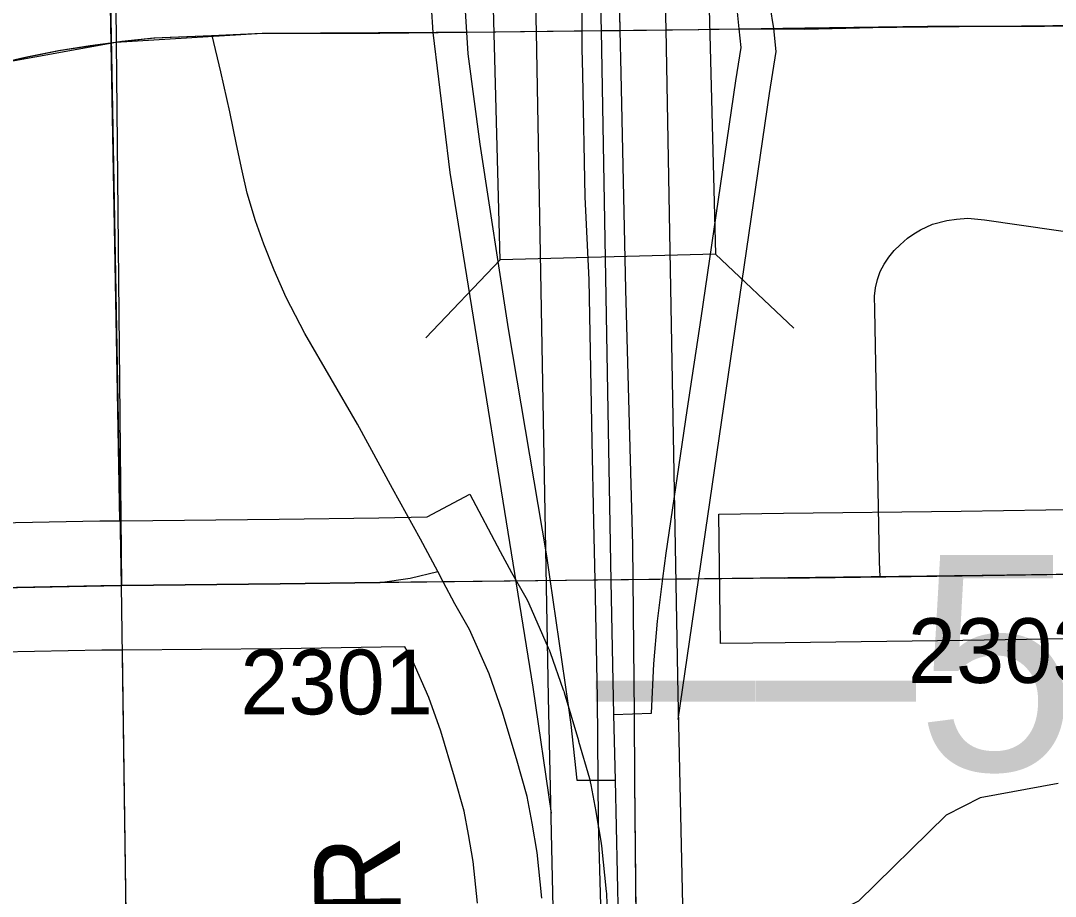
# Model space of a CAD drawing. Extents: x 23.6 to 68.7, y -63 to -29.
# Drawn here: x 42.6657 to 43.1457, y -48.7495 to -48.3435 of the extents above; entities that cross this region are included whole.
import ezdxf

# ---------------------------------------------------------------- set-up
doc = ezdxf.new("R2010")
doc.units = 0
for name, color, linetype in [('tdCoCityStreetMajor', 7, 'Continuous'), ('tdCoCityStreetMinor', 7, 'Continuous'), ('tdCoCorpBndry', 7, 'Continuous'), ('tdCoDivCarto', 7, 'Continuous'), ('tdCoHydroRiver', 7, 'Continuous'), ('tdCoPriCL', 7, 'Continuous'), ('tdCoPriDiv', 7, 'Continuous'), ('tdCoPrimary', 7, 'Continuous'), ('tdCoPriNonDiv', 7, 'Continuous'), ('tdCoPriNonDivCL', 7, 'Continuous'), ('tdCoPriRamp', 7, 'Continuous'), ('tdCoSecRdNmbr', 7, 'Continuous'), ('tdCoSecRdTxt', 7, 'Continuous'), ('tdCoSecRteBand', 7, 'Continuous'), ('tdCoSecRteCL', 7, 'Continuous'), ('tdCoSectLine', 7, 'Continuous'), ('tdCoSectLinePart', 7, 'Continuous'), ('tdCoStrucNonDivPri', 7, 'Continuous'), ('tdCoSurfConc', 7, 'Continuous'), ('tdCoTwpBndry', 7, 'Continuous'), ('tdCoTwpBndryShd', 7, 'Continuous'), ('tdStHwyPriRefPost1', 7, 'Continuous')]:
    doc.layers.add(name, color=color, linetype=linetype)

msp = doc.modelspace()

# ---------------------------------------------------------------- linework, layer by layer
at = {"layer": 'tdCoCityStreetMajor'}
msp.add_lwpolyline([(42.8617, -48.6036), (42.85919, -48.59888), (42.85126, -48.58393), (42.83815, -48.56031), (42.82191, -48.5306), (42.79756, -48.48853), (42.78888, -48.47173), (42.78335, -48.45919), (42.77855, -48.44701), (42.77467, -48.4363), (42.7708, -48.42339), (42.7684, -48.41305), (42.76582, -48.40087), (42.76268, -48.38574), (42.75862, -48.3671), (42.75459, -48.35026)], dxfattribs=at)
at = {"layer": 'tdCoCityStreetMinor'}
for points in [[(43.06441, -48.60131), (43.06415, -48.59436), (43.06191, -48.4773), (43.06178, -48.47112), (43.06226, -48.46725), (43.06317, -48.46345), (43.06451, -48.45978), (43.06627, -48.45629), (43.06841, -48.45303), (43.07091, -48.45003), (43.07375, -48.44734), (43.07707, -48.44433), (43.08003, -48.44225), (43.08319, -48.44038), (43.08874, -48.43782), (43.09542, -48.43604), (43.09986, -48.43545), (43.10519, -48.43505), (43.11288, -48.43584), (43.17939, -48.44533)], [(42.83239, -48.60392), (42.83241, -48.60391), (42.84644, -48.60194), (42.85919, -48.59888)]]:
    msp.add_lwpolyline(points, dxfattribs=at)
at = {"layer": 'tdCoCorpBndry'}
msp.add_lwpolyline([(43.36411, -48.59733), (43.01992, -48.60188), (42.83239, -48.60392), (42.78602, -48.60466), (42.71256, -48.60539), (42.71013, -48.35336), (42.70776, -48.10831), (42.78929, -48.1062), (42.82431, -48.10488), (42.86311, -48.10406), (42.92893, -48.10462), (43.15973, -48.10078)], dxfattribs=at)
at = {"layer": 'tdCoDivCarto'}
for p, q in [((42.92602, -48.32284), (42.92602, -48.34814)), ((42.94389, -48.34793), (42.94338, -48.32284)), ((42.92602, -48.34814), (42.92602, -48.35627)), ((42.94428, -48.36773), (42.94389, -48.34793)), ((42.92602, -48.35627), (42.92627, -48.3682)), ((42.92627, -48.3682), (42.9275, -48.42508)), ((42.9465, -48.46805), (42.94428, -48.36773)), ((42.9275, -48.42508), (42.92922, -48.46355)), ((42.92922, -48.46355), (42.9307, -48.53827)), ((42.9497, -48.58667), (42.9465, -48.46805)), ((42.9307, -48.53827), (42.93144, -48.576)), ((42.93144, -48.576), (42.93201, -48.60284)), ((42.94985, -48.60264), (42.9497, -48.58667)), ((42.93201, -48.60284), (42.93317, -48.65738)), ((42.94985, -48.60264), (42.94985, -48.60264)), ((42.95041, -48.66506), (42.94985, -48.60264)), ((42.94985, -48.60264), (42.94985, -48.60264)), ((42.95041, -48.66506), (42.94985, -48.60264)), ((42.93317, -48.65738), (42.93349, -48.69569)), ((42.95068, -48.69554), (42.95041, -48.66506)), ((42.95068, -48.69554), (42.95041, -48.66506)), ((42.93349, -48.69569), (42.93366, -48.71533)), ((42.95069, -48.69616), (42.95068, -48.69554)), ((42.95133, -48.77261), (42.95069, -48.69616)), ((42.93366, -48.71533), (42.93465, -48.75356))]:
    msp.add_line(p, q, dxfattribs=at)
for points in [[(42.91954, -48.10454), (42.92207, -48.16836), (42.92355, -48.20066), (42.92602, -48.28426), (42.92602, -48.32284), (42.92602, -48.34814), (42.92602, -48.35627), (42.92627, -48.3682), (42.9275, -48.42508), (42.92922, -48.46355), (42.9307, -48.53827), (42.93144, -48.576), (42.93201, -48.60284)], [(42.91954, -48.10454), (42.92207, -48.16836), (42.92355, -48.20066), (42.92602, -48.28426), (42.92602, -48.32284), (42.92602, -48.34814), (42.92602, -48.35627), (42.92627, -48.3682), (42.9275, -48.42508), (42.92922, -48.46355), (42.9307, -48.53827), (42.93144, -48.576), (42.93201, -48.60284)], [(42.91954, -48.10454), (42.92207, -48.16836), (42.92355, -48.20066), (42.92602, -48.28426), (42.92602, -48.32284), (42.92602, -48.34814), (42.92602, -48.35627), (42.92627, -48.3682), (42.9275, -48.42508), (42.92922, -48.46355), (42.9307, -48.53827), (42.93144, -48.576), (42.93201, -48.60284)], [(42.94985, -48.60264), (42.9497, -48.58667), (42.9465, -48.46805), (42.94428, -48.36773), (42.94389, -48.34793), (42.94338, -48.32284), (42.94255, -48.28137), (42.94008, -48.20048), (42.93663, -48.11392), (42.93655, -48.1045)], [(42.94985, -48.60264), (42.9497, -48.58667), (42.9465, -48.46805), (42.94428, -48.36773), (42.94389, -48.34793), (42.94338, -48.32284), (42.94255, -48.28137), (42.94008, -48.20048), (42.93663, -48.11392), (42.93655, -48.1045)], [(42.94985, -48.60264), (42.9497, -48.58667), (42.9465, -48.46805), (42.94428, -48.36773), (42.94389, -48.34793), (42.94338, -48.32284), (42.94255, -48.28137), (42.94008, -48.20048), (42.93663, -48.11392), (42.93655, -48.1045)], [(42.93201, -48.60284), (42.93317, -48.65738), (42.93349, -48.69569)], [(42.93201, -48.60284), (42.93317, -48.65738), (42.93349, -48.69569)], [(42.93201, -48.60284), (42.93317, -48.65738), (42.93349, -48.69569)], [(42.95041, -48.66506), (42.94985, -48.60264)], [(42.94985, -48.60264), (42.94985, -48.60264)], [(42.94985, -48.60264), (42.94985, -48.60264)], [(42.95041, -48.66506), (42.94985, -48.60264)], [(42.95068, -48.69554), (42.95041, -48.66506)], [(42.95068, -48.69554), (42.95041, -48.66506)], [(42.93349, -48.69569), (42.93366, -48.71533), (42.93465, -48.75356), (42.93588, -48.83444), (42.93678, -48.847), (42.93807, -48.85953), (42.93973, -48.87201), (42.94178, -48.88443), (42.94421, -48.89679), (42.94701, -48.90906), (42.95018, -48.92125), (42.95417, -48.93608), (42.95455, -48.93739)], [(42.93349, -48.69569), (42.93366, -48.71533), (42.93465, -48.75356), (42.93588, -48.83444), (42.93678, -48.847), (42.93807, -48.85953), (42.93973, -48.87201), (42.94178, -48.88443), (42.94421, -48.89679), (42.94701, -48.90906), (42.95018, -48.92125), (42.95417, -48.93608), (42.95455, -48.93739)], [(42.93349, -48.69569), (42.93366, -48.71533), (42.93465, -48.75356), (42.93588, -48.83444), (42.93678, -48.847), (42.93807, -48.85953), (42.93973, -48.87201), (42.94178, -48.88443), (42.94421, -48.89679), (42.94701, -48.90906), (42.95018, -48.92125), (42.95417, -48.93608), (42.95455, -48.93739)], [(42.95141, -48.78213), (42.95133, -48.77261), (42.95069, -48.69616), (42.95068, -48.69554)], [(42.95141, -48.78213), (42.95133, -48.77261), (42.95069, -48.69616), (42.95068, -48.69554)], [(42.95141, -48.78213), (42.95133, -48.77261), (42.95069, -48.69616), (42.95068, -48.69554)]]:
    msp.add_lwpolyline(points, dxfattribs=at)
at = {"layer": 'tdCoHydroRiver'}
msp.add_lwpolyline([(43.14706, -48.69715), (43.11082, -48.70381), (43.0951, -48.71185), (43.05444, -48.7517), (43.0183, -48.76941), (42.89852, -48.78949), (42.84486, -48.79), (42.83073, -48.79803), (42.79765, -48.80623), (42.76597, -48.79391), (42.67896, -48.77422), (42.61089, -48.75276), (42.53819, -48.74398)], dxfattribs=at)
at = {"layer": 'tdCoPriCL'}
for points in [[(42.92815, -48.06012), (42.91044, -48.06019), (42.90886, -48.08288), (42.90674, -48.1032), (42.90473, -48.11865), (42.89137, -48.21478), (42.88003, -48.29123), (42.87189, -48.33907), (42.87249, -48.34875)], [(42.92815, -48.06012), (42.92821, -48.06774), (42.92855, -48.10462), (42.93495, -48.34803)], [(42.99901, -48.34724), (42.9979, -48.33636), (42.98952, -48.28827), (42.97078, -48.19678), (42.9545, -48.11614), (42.9523, -48.10422), (42.94979, -48.09062), (42.94694, -48.07768), (42.94399, -48.06044), (42.92815, -48.06012)], [(42.6541, -48.36342), (42.66862, -48.36014), (42.68323, -48.3573), (42.70975, -48.35336), (42.72749, -48.35143), (42.75422, -48.35026), (42.77779, -48.34922), (42.83201, -48.34922), (42.87249, -48.34875)], [(42.87249, -48.34875), (42.93495, -48.34803)], [(42.87249, -48.34875), (42.87312, -48.3588), (42.87879, -48.40073), (42.89186, -48.4863), (42.90962, -48.5916), (42.91119, -48.60246), (42.91948, -48.65991), (42.9209, -48.6698), (42.92372, -48.69562), (42.94145, -48.69562)], [(42.93495, -48.34803), (42.97996, -48.34751), (42.99901, -48.34724)], [(42.93495, -48.34803), (42.93955, -48.60349), (42.94073, -48.66514)], [(42.94073, -48.66514), (42.95834, -48.66451), (42.95946, -48.6417), (42.96116, -48.62193), (42.96365, -48.60204), (42.96511, -48.59037), (42.97497, -48.52428), (42.98138, -48.48137), (42.99741, -48.37138), (42.99988, -48.35584), (42.99901, -48.34724)], [(42.99901, -48.34724), (43.02946, -48.34731), (43.08644, -48.34604), (43.14029, -48.34594), (43.15318, -48.34577)], [(42.94073, -48.66514), (42.94145, -48.69562)], [(42.94145, -48.69562), (42.94333, -48.7822), (42.94305, -48.81791), (42.94475, -48.83775), (42.94662, -48.85453), (42.94917, -48.87663), (42.9588, -48.92028), (42.9622, -48.93501), (42.96957, -48.96052), (42.98203, -48.99263), (42.99789, -49.02947), (43.01574, -49.06235), (43.03838, -49.09913), (43.04095, -49.1033), (43.04661, -49.11067), (43.06588, -49.13816), (43.11177, -49.19569)]]:
    msp.add_lwpolyline(points, dxfattribs=at)
at = {"layer": 'tdCoPriDiv'}
for points in [[(42.97642, -49.05271), (42.97092, -49.04258), (42.94115, -48.97012), (42.93319, -48.94254), (42.91958, -48.88159), (42.91308, -48.81906), (42.91337, -48.78195), (42.91338, -48.78284), (42.91055, -48.65714), (42.90499, -48.34868), (42.89859, -48.1052), (42.89786, -47.92375)], [(42.95785, -47.92262), (42.95858, -48.10403), (42.96498, -48.34736), (42.97053, -48.65586), (42.97337, -48.78154), (42.9731, -48.81674), (42.97884, -48.87166), (42.99129, -48.92747), (42.99806, -48.9509), (43.02495, -49.01635), (43.04175, -49.04731), (43.04394, -49.05086)]]:
    msp.add_lwpolyline(points, dxfattribs=at)
at = {"layer": 'tdCoPrimary'}
for p, q in [((42.92602, -48.34814), (42.94389, -48.34793)), ((42.71012, -48.35333), (42.71013, -48.35333)), ((42.71012, -48.35333), (42.71013, -48.35333)), ((42.94985, -48.60264), (42.94985, -48.60264)), ((42.95041, -48.66506), (42.94985, -48.60264)), ((42.94985, -48.60264), (42.94985, -48.60264)), ((42.95041, -48.66506), (42.94985, -48.60264)), ((42.95068, -48.69554), (42.95041, -48.66506)), ((42.95068, -48.69554), (42.95041, -48.66506))]:
    msp.add_line(p, q, dxfattribs=at)
for points in [[(42.94389, -48.34793), (42.94338, -48.32284), (42.94255, -48.28137), (42.94008, -48.20048), (42.93663, -48.11392), (42.93655, -48.1045), (42.93618, -48.06006), (42.93589, -48.02539), (42.93491, -47.92009)], [(42.9196, -47.99795), (42.91886, -48.05393), (42.91886, -48.06012), (42.91886, -48.08747), (42.91954, -48.10454), (42.92207, -48.16836), (42.92355, -48.20066), (42.92602, -48.28426), (42.92602, -48.32284), (42.92602, -48.34814)], [(42.91954, -48.10454), (42.92207, -48.16836), (42.92355, -48.20066), (42.92602, -48.28426), (42.92602, -48.32284), (42.92602, -48.34814), (42.92602, -48.35627), (42.92627, -48.3682), (42.9275, -48.42508), (42.92922, -48.46355), (42.9307, -48.53827), (42.93144, -48.576), (42.93201, -48.60284)], [(42.91954, -48.10454), (42.92207, -48.16836), (42.92355, -48.20066), (42.92602, -48.28426), (42.92602, -48.32284), (42.92602, -48.34814), (42.92602, -48.35627), (42.92627, -48.3682), (42.9275, -48.42508), (42.92922, -48.46355), (42.9307, -48.53827), (42.93144, -48.576), (42.93201, -48.60284)], [(42.94985, -48.60264), (42.9497, -48.58667), (42.9465, -48.46805), (42.94428, -48.36773), (42.94389, -48.34793), (42.94338, -48.32284), (42.94255, -48.28137), (42.94008, -48.20048), (42.93663, -48.11392), (42.93655, -48.1045)], [(42.94985, -48.60264), (42.9497, -48.58667), (42.9465, -48.46805), (42.94428, -48.36773), (42.94389, -48.34793), (42.94338, -48.32284), (42.94255, -48.28137), (42.94008, -48.20048), (42.93663, -48.11392), (42.93655, -48.1045)], [(42.94389, -48.34793), (42.98034, -48.34751), (42.99939, -48.34724), (43.02984, -48.34682), (43.08682, -48.34604), (43.14067, -48.34594), (43.15356, -48.34577), (43.19912, -48.34515), (43.20356, -48.34509), (43.23118, -48.34471), (43.27866, -48.3441), (43.28864, -48.34397), (43.30417, -48.34397)], [(42.65448, -48.36342), (42.669, -48.36014), (42.68361, -48.3573), (42.6983, -48.3549), (42.71012, -48.35333), (42.71013, -48.35333), (42.71306, -48.35294), (42.72787, -48.35143), (42.75459, -48.35026), (42.77817, -48.34922), (42.83239, -48.34922), (42.87287, -48.34875), (42.92602, -48.34814)], [(42.71013, -48.35333), (42.71306, -48.35294), (42.72787, -48.35143), (42.75459, -48.35026), (42.77817, -48.34922), (42.83239, -48.34922), (42.87287, -48.34875), (42.92602, -48.34814), (42.94389, -48.34793), (42.98034, -48.34751), (42.99939, -48.34724), (43.02984, -48.34682)], [(42.71013, -48.35333), (42.71306, -48.35294), (42.72787, -48.35143), (42.75459, -48.35026), (42.77817, -48.34922), (42.83239, -48.34922), (42.87287, -48.34875), (42.92602, -48.34814), (42.94389, -48.34793), (42.98034, -48.34751), (42.99939, -48.34724), (43.02984, -48.34682)], [(42.92602, -48.34814), (42.92602, -48.35627), (42.92627, -48.3682), (42.9275, -48.42508), (42.92922, -48.46355), (42.9307, -48.53827), (42.93144, -48.576), (42.93201, -48.60284), (42.93317, -48.65738), (42.93349, -48.69569), (42.93366, -48.71533), (42.93465, -48.75356)], [(42.95133, -48.77261), (42.95069, -48.69616), (42.95068, -48.69554), (42.95041, -48.66506), (42.94985, -48.60264), (42.9497, -48.58667), (42.9465, -48.46805), (42.94428, -48.36773), (42.94389, -48.34793)], [(43.02984, -48.34682), (43.08682, -48.34604), (43.14067, -48.34594), (43.15356, -48.34577)], [(43.02984, -48.34682), (43.08682, -48.34604), (43.14067, -48.34594), (43.15356, -48.34577)], [(42.65414, -48.36351), (42.65448, -48.36342), (42.669, -48.36014), (42.68361, -48.3573), (42.6983, -48.3549), (42.71012, -48.35333)], [(42.65414, -48.36351), (42.65448, -48.36342), (42.669, -48.36014), (42.68361, -48.3573), (42.6983, -48.3549), (42.71012, -48.35333)], [(42.93201, -48.60284), (42.93317, -48.65738), (42.93349, -48.69569)], [(42.93201, -48.60284), (42.93317, -48.65738), (42.93349, -48.69569)], [(42.93349, -48.69569), (42.93366, -48.71533), (42.93465, -48.75356), (42.93588, -48.83444), (42.93678, -48.847), (42.93807, -48.85953), (42.93973, -48.87201), (42.94178, -48.88443), (42.94421, -48.89679), (42.94701, -48.90906), (42.95018, -48.92125), (42.95417, -48.93608), (42.95455, -48.93739)], [(42.93349, -48.69569), (42.93366, -48.71533), (42.93465, -48.75356), (42.93588, -48.83444), (42.93678, -48.847), (42.93807, -48.85953), (42.93973, -48.87201), (42.94178, -48.88443), (42.94421, -48.89679), (42.94701, -48.90906), (42.95018, -48.92125), (42.95417, -48.93608), (42.95455, -48.93739)], [(42.95141, -48.78213), (42.95133, -48.77261), (42.95069, -48.69616), (42.95068, -48.69554)], [(42.95141, -48.78213), (42.95133, -48.77261), (42.95069, -48.69616), (42.95068, -48.69554)]]:
    msp.add_lwpolyline(points, dxfattribs=at)
at = {"layer": 'tdCoPriNonDiv'}
for points in [[(42.98534, -48.34743), (43.30383, -48.34396)], [(41.29097, -49.12465), (41.35625, -49.12207), (41.40203, -49.11678), (41.44129, -49.10822), (41.49558, -49.09099), (41.54318, -49.07102), (41.59422, -49.0429), (41.73627, -48.94402), (41.93947, -48.80345), (42.23244, -48.60814), (42.30568, -48.5583), (42.45102, -48.46183), (42.4915, -48.43239), (42.52989, -48.41051), (42.56985, -48.39168), (42.61127, -48.37586), (42.65414, -48.36342), (42.70979, -48.35335), (42.77783, -48.34922), (42.88534, -48.34862)]]:
    msp.add_lwpolyline(points, dxfattribs=at)
at = {"layer": 'tdCoPriNonDivCL'}
msp.add_lwpolyline([(42.6541, -48.36342), (42.66862, -48.36014), (42.68323, -48.3573), (42.69793, -48.3549), (42.70975, -48.35333), (42.70975, -48.35333), (42.71268, -48.35294), (42.72749, -48.35143), (42.75422, -48.35026), (42.77779, -48.34922), (42.83201, -48.34922), (42.87249, -48.34875), (42.92564, -48.34814), (42.94351, -48.34793), (42.97996, -48.34751), (42.99901, -48.34724), (43.02946, -48.34682), (43.08644, -48.34604), (43.14029, -48.34594), (43.15318, -48.34577)], dxfattribs=at)
msp.add_lwpolyline([(42.6541, -48.36342), (42.66862, -48.36014), (42.68323, -48.3573), (42.69793, -48.3549), (42.70975, -48.35333), (42.70975, -48.35333), (42.71268, -48.35294), (42.72749, -48.35143), (42.75422, -48.35026), (42.77779, -48.34922), (42.83201, -48.34922), (42.87249, -48.34875), (42.92564, -48.34814), (42.94351, -48.34793), (42.97996, -48.34751), (42.99901, -48.34724), (43.02946, -48.34682), (43.08644, -48.34604), (43.14029, -48.34594), (43.15318, -48.34577)], dxfattribs=at)
at = {"layer": 'tdCoPriRamp'}
for points in [[(42.89827, -48.02614), (42.88052, -48.18146), (42.86634, -48.27702), (42.85616, -48.33683), (42.85692, -48.34893)], [(43.01506, -48.34704), (43.0032, -48.27333), (42.95943, -48.05816), (42.95838, -48.05244)], [(42.85692, -48.34893), (42.86479, -48.41389), (42.90333, -48.65248), (42.91176, -48.71087)], [(42.9708, -48.66752), (43.01307, -48.37721), (43.01615, -48.35779), (43.01506, -48.34704)]]:
    msp.add_lwpolyline(points, dxfattribs=at)
at = {"layer": 'tdCoSecRteBand'}
for points in [[(42.62401, -48.57688), (42.70235, -48.5754), (42.7025, -48.5754), (42.70265, -48.5754), (42.71229, -48.57531), (42.71236, -48.57531), (42.71236, -48.57531), (42.71236, -48.57531), (42.78565, -48.57466), (42.83191, -48.57392), (42.8543, -48.57356), (42.87413, -48.56304), (42.8882, -48.58953), (42.89342, -48.59937), (42.90003, -48.61098), (42.90078, -48.61231), (42.9014, -48.61371), (42.91044, -48.63419), (42.91091, -48.63526), (42.9113, -48.63637), (42.91739, -48.65371), (42.91762, -48.65437), (42.91782, -48.65503), (42.92446, -48.67717), (42.92451, -48.67734), (42.92456, -48.67751), (42.92955, -48.69486), (42.92997, -48.69634), (42.93024, -48.69785), (42.93246, -48.71022), (42.93247, -48.71027), (42.93247, -48.71031), (42.93487, -48.72397), (42.93505, -48.725), (42.93516, -48.72605), (42.93738, -48.74727), (42.93747, -48.74813), (42.93751, -48.74899), (42.93861, -48.77279)], [(42.9903, -48.63226), (42.98954, -48.57226), (43.01954, -48.57188), (43.10203, -48.57083), (43.18061, -48.5697)], [(43.18147, -48.62969), (43.10287, -48.63083), (43.10285, -48.63083), (43.10282, -48.63083), (43.0203, -48.63188), (42.9903, -48.63226)], [(42.87761, -48.75264), (42.8756, -48.73332), (42.87339, -48.72075), (42.87145, -48.70994), (42.86694, -48.69425), (42.86055, -48.67293), (42.85508, -48.65735), (42.84713, -48.63933), (42.84394, -48.63374), (42.83287, -48.63391), (42.7865, -48.63465), (42.7864, -48.63465), (42.78629, -48.63466), (42.7129, -48.63531), (42.71284, -48.63531), (42.71283, -48.63531), (42.71283, -48.63531), (42.70334, -48.63539), (42.62506, -48.63687)]]:
    msp.add_lwpolyline(points, dxfattribs=at)
at = {"layer": 'tdCoSecRteCL'}
for points in [[(43.01992, -48.60188), (43.10244, -48.60083), (43.18104, -48.5997), (43.25964, -48.59856), (43.36411, -48.59733), (43.36495, -48.59732), (43.40759, -48.59682), (43.52666, -48.59571), (43.52695, -48.59571), (43.57613, -48.59525), (43.5808, -48.59518)], [(42.90754, -48.75038), (42.90533, -48.72916), (42.90293, -48.71551), (42.90071, -48.70314), (42.89573, -48.6858), (42.88909, -48.66365), (42.883, -48.6463), (42.87395, -48.62582), (42.86713, -48.61383), (42.8617, -48.6036)], [(42.6245, -48.60688), (42.70292, -48.6054), (42.71256, -48.60531), (42.71263, -48.60531), (42.78602, -48.60466), (42.83239, -48.60392)]]:
    msp.add_lwpolyline(points, dxfattribs=at)
at = {"layer": 'tdCoSectLine'}
for points in [[(42.69403, -47.60417), (42.71229, -48.6053)], [(42.71229, -48.6053), (43.7047, -48.59338)], [(41.71008, -48.62462), (42.71229, -48.6053)], [(42.71229, -48.6053), (42.72644, -49.60062)]]:
    msp.add_lwpolyline(points, dxfattribs=at)
at = {"layer": 'tdCoSectLinePart'}
for points in [[(42.70377, -48.13831), (42.71175, -48.57561)], [(42.71272, -48.63559), (42.71935, -49.10203)]]:
    msp.add_lwpolyline(points, dxfattribs=at)
at = {"layer": 'tdCoStrucNonDivPri'}
for p, q in [((42.88812, -48.45428), (42.8537, -48.49056)), ((42.98808, -48.45166), (43.02435, -48.48607))]:
    msp.add_line(p, q, dxfattribs=at)
msp.add_lwpolyline([(42.98226, -48.23003), (42.98808, -48.45166), (42.88812, -48.45428), (42.88229, -48.23266)], close=True, dxfattribs=at)
at = {"layer": 'tdCoSurfConc'}
for points in [[(43.01992, -48.60188), (43.10244, -48.60083), (43.18104, -48.5997), (43.25964, -48.59856), (43.36411, -48.59733), (43.36495, -48.59732)], [(42.90754, -48.75038), (42.90533, -48.72916), (42.90293, -48.71551), (42.90071, -48.70314), (42.89573, -48.6858), (42.88909, -48.66365), (42.883, -48.6463), (42.87395, -48.62582), (42.86713, -48.61383), (42.8617, -48.6036)], [(42.6245, -48.60688), (42.70292, -48.6054), (42.71256, -48.60531), (42.71263, -48.60531), (42.78602, -48.60466), (42.83239, -48.60392)]]:
    msp.add_lwpolyline(points, dxfattribs=at)
at = {"layer": 'tdCoTwpBndry'}
msp.add_lwpolyline([(42.70377, -48.1384), (42.71174, -48.57531)], dxfattribs=at)
at = {"layer": 'tdCoTwpBndryShd'}
msp.add_lwpolyline([(42.71174, -48.57531), (42.69403, -47.60417), (41.68531, -47.61225), (41.66891, -46.61336), (41.6548, -45.64895)], dxfattribs=at)

# ---------------------------------------------------------------- texts
at = {"layer": 'tdCoSecRdNmbr'}
for s, rotation, p in [('2303', 0.0339, (43.07733, -48.65057)), ('2301', 0.0335, (42.76762, -48.66513))]:
    msp.add_text(s, height=0.03, rotation=rotation, dxfattribs=at).set_placement(p)
at = {"layer": 'tdCoSecRdTxt'}
msp.add_text('JOINER', height=0.04, rotation=90.8097, dxfattribs=at).set_placement((42.84435, -48.91724))
at = {"layer": 'tdStHwyPriRefPost1'}
msp.add_text('‒‒58', height=0.1, dxfattribs=at).set_placement((42.93244, -48.69117))

doc.saveas('drawing.dxf')
